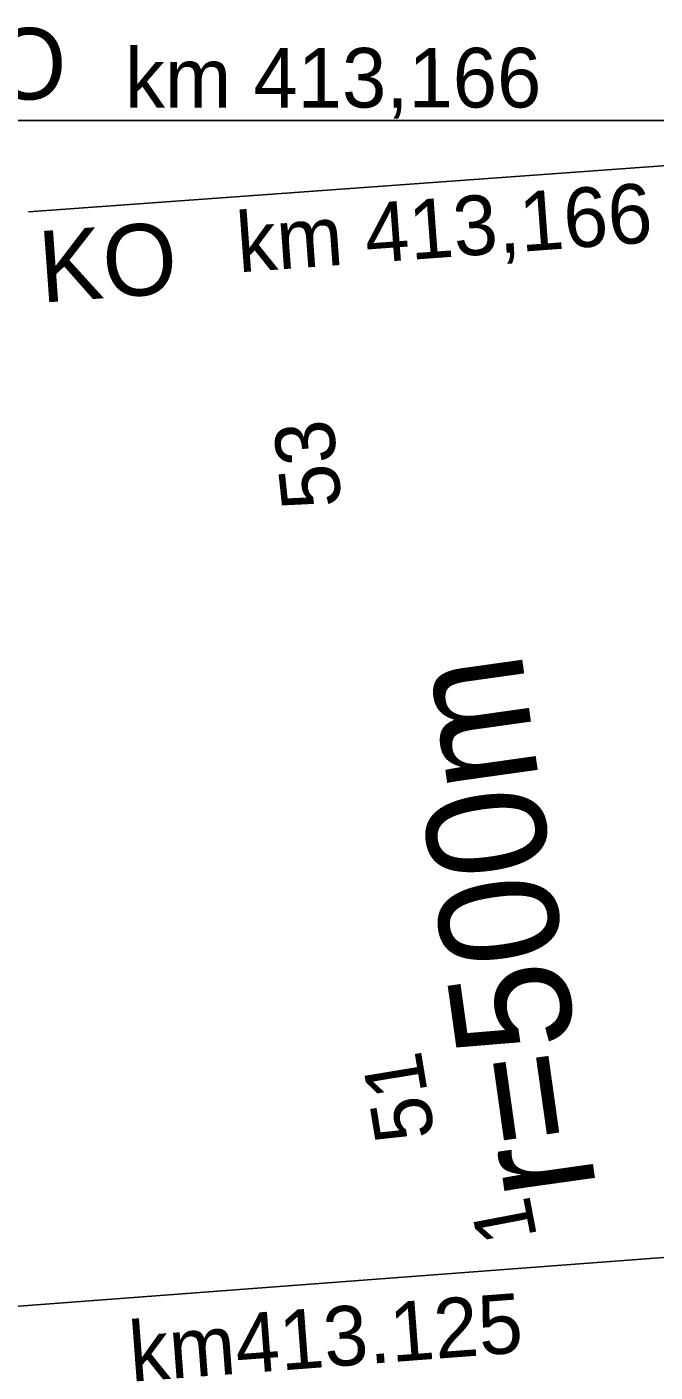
# Model space of a CAD drawing. Extents: x -874038 to -859694, y -1059487 to -1049069.
# Drawn here: x -866483.3 to -866457, y -1049540.7 to -1049484.2 of the extents above; entities that cross this region are included whole.
import ezdxf

# ---------------------------------------------------------------- set-up
doc = ezdxf.new("R2010")
doc.units = 0
doc.layers.add('Vrstva 1', color=7, linetype='Continuous')
doc.layers.add('Vrstva 11', color=7, linetype='Continuous')

msp = doc.modelspace()

# ---------------------------------------------------------------- linework, layer by layer
at = {"layer": 'Vrstva 1'}
for p, q in [((-866487.585, -1049488.133), (-866444.449, -1049488.133)), ((-866483.285, -1049491.967), (-866449.444, -1049489.507)), ((-866440.203, -1049534.601), (-866484.686, -1049537.954))]:
    msp.add_line(p, q, dxfattribs=at)

# ---------------------------------------------------------------- texts
msp.add_text('ZO', height=3, dxfattribs=at).set_placement((-866487.263, -1049487.254))
for s, height, rotation, p in [('km 413,166', 2.5, 0.0247, (-866479.228, -1049487.596)), ('km 413,166', 2.5, 4.1816, (-866474.457, -1049494.511)), ('KO', 3, 4.1569, (-866482.737, -1049495.785)), ('r=500m', 5, 97.9855, (-866459.446, -1049532.959)), ('1', 2.5, 100.844, (-866461.927, -1049535.005)), ('km413.125', 2.5, 4.311, (-866478.964, -1049541.056))]:
    msp.add_text(s, height=height, rotation=rotation, dxfattribs=at).set_placement(p)
at = {"layer": 'Vrstva 11'}
for s, rotation, p in [('53', 96.0232, (-866470.132, -1049504.301)), ('51', 99.4167, (-866466.218, -1049530.765))]:
    msp.add_text(s, height=2.5, rotation=rotation, dxfattribs=at).set_placement(p)

doc.saveas('drawing.dxf')
